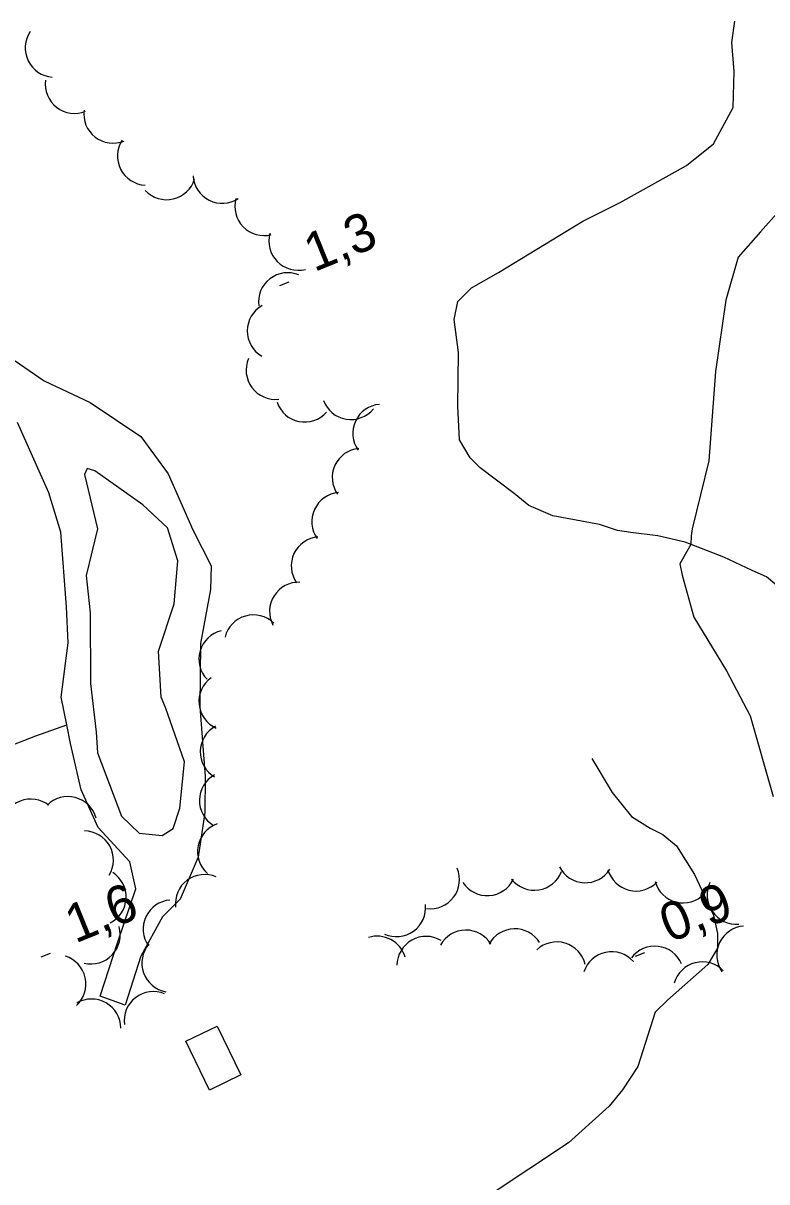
# Model space of a CAD drawing. Extents: x 362852 to 366875, y 5563573 to 5566479.
# Drawn here: x 363367.7 to 363444.1, y 5564858.3 to 5564977.4 of the extents above; entities that cross this region are included whole.
import ezdxf

# ---------------------------------------------------------------- set-up
doc = ezdxf.new("R2010")
doc.units = 0
for name, color, linetype in [('Niveau 19', 7, 'Continuous'), ('Niveau 2', 7, 'Continuous'), ('Niveau 22', 7, 'Continuous'), ('Niveau 3', 7, 'Continuous'), ('Niveau 31', 7, 'Continuous'), ('Niveau 4', 7, 'Continuous'), ('Niveau 44', 7, 'Continuous')]:
    doc.layers.add(name, color=color, linetype=linetype)

msp = doc.modelspace()

# ---------------------------------------------------------------- linework, layer by layer
at = {"layer": 'Niveau 19'}
for points in [[(363360.67, 5564946.93), (363369.85, 5564940.62), (363374.56, 5564938.42), (363379.76, 5564934.93), (363382.57, 5564931.09), (363385.11, 5564925.32), (363387.01, 5564921.63), (363386.94, 5564919.18), (363385.91, 5564913.64), (363385.82, 5564907.13), (363386.38, 5564899.97), (363386.34, 5564896.28), (363385.66, 5564891.69), (363383.8, 5564887.37), (363382, 5564885.55), (363379.77, 5564881.51), (363378.16, 5564876.48), (363375.59, 5564877.43), (363377.42, 5564883), (363379.25, 5564888.44), (363378.65, 5564891.2), (363375.37, 5564894.75), (363373.63, 5564898.6), (363372.53, 5564903.38), (363372.16, 5564905.28), (363371.6, 5564908.13), (363372.3, 5564913.72), (363372.12, 5564917.42), (363371.54, 5564925.08), (363370.32, 5564929.11), (363367.09, 5564936.35)], [(363373.97, 5564931.02), (363375.31, 5564925.44), (363374.15, 5564920.65), (363374.57, 5564916.81), (363374.61, 5564909.55), (363375.18, 5564904.55), (363375.32, 5564902.41), (363377.8, 5564895.92), (363379.6, 5564894.17), (363381.97, 5564893.91), (363383.1, 5564894.64), (363383.79, 5564896.74), (363384.27, 5564901.49), (363382.3, 5564907.07), (363381.86, 5564908.14), (363381.57, 5564912.85), (363383.2, 5564917.71), (363383.56, 5564922.15), (363382.51, 5564925.54), (363379.98, 5564927.9), (363375.04, 5564931.38), (363374.25, 5564931.61), (363373.97, 5564931.02)]]:
    msp.add_lwpolyline(points, dxfattribs=at)
at = {"layer": 'Niveau 2'}
msp.add_lwpolyline([(363447.35, 5564960.33), (363443.44, 5564955.93), (363441.14, 5564953.34), (363439.87, 5564948.92), (363438.81, 5564941.58), (363438.15, 5564932.4), (363436.41, 5564925.43), (363436.34, 5564924.71), (363436.3, 5564923.83), (363435.16, 5564921.84), (363435.4, 5564920.68), (363436.59, 5564916.35), (363439.94, 5564910.83), (363442.38, 5564906.21), (363444.74, 5564897.92)], dxfattribs=at)
at = {"layer": 'Niveau 22'}
for points in [[(363445.98, 5564918.88), (363444.08, 5564920.49), (363442.59, 5564921.15), (363439.67, 5564922.52), (363435.72, 5564924.06), (363432.91, 5564924.72), (363430.14, 5564925.06), (363428.74, 5564925.25), (363426.91, 5564925.87), (363422.11, 5564926.77), (363419.63, 5564927.83), (363418.15, 5564929.06), (363414.63, 5564931.69), (363413.63, 5564932.71), (363412.53, 5564934.57), (363412.35, 5564938.04), (363412.43, 5564943.53), (363411.96, 5564946.94), (363412.36, 5564948.77), (363413.74, 5564950.2), (363416.53, 5564951.75), (363425.19, 5564957.04), (363429.03, 5564958.97), (363435.83, 5564962.76), (363438.63, 5564964.97), (363440.65, 5564968.73), (363440.74, 5564972.41), (363440.49, 5564975.38), (363440.82, 5564977.59)], [(363344.17, 5564911.93), (363347.44, 5564908.16), (363352.55, 5564904.65), (363357.5, 5564902.59), (363361.37, 5564902.33), (363365.91, 5564902.95), (363368.97, 5564904.17), (363372.16, 5564905.28)]]:
    msp.add_lwpolyline(points, dxfattribs=at)
at = {"layer": 'Niveau 3'}
for p, q in [((363394.07, 5564950.43), (363395.03, 5564950.82)), ((363369.52, 5564881.45), (363370.48, 5564881.84)), ((363430.61, 5564881.51), (363431.57, 5564881.9))]:
    msp.add_line(p, q, dxfattribs=at)
at = {"layer": 'Niveau 31'}
msp.add_lwpolyline([(363387.6, 5564874.33), (363390.04, 5564869.33), (363386.84, 5564867.77), (363384.41, 5564872.78), (363387.6, 5564874.33)], dxfattribs=at)
at = {"layer": 'Niveau 4'}
msp.add_lwpolyline([(363426.12, 5564901.84), (363428.19, 5564898.35), (363430.18, 5564895.86), (363432.12, 5564894.67), (363433.4, 5564894.01), (363434.8, 5564892.87), (363436.68, 5564889.9), (363438.61, 5564885.75), (363439.03, 5564883.86), (363439.03, 5564882.35), (363438.04, 5564880.68), (363433.88, 5564876.99), (363432.63, 5564875.77), (363430.84, 5564870.19), (363429.28, 5564867.78), (363427.9, 5564866.13), (363423.71, 5564862.36), (363415.57, 5564856.94)], dxfattribs=at)
at = {"layer": 'Niveau 44'}
for centre, start, end in [((363370.89, 5564974.82), 145.8008, 265.7787), ((363372.95, 5564971.11), 172.2195, 292.1975), ((363376.91, 5564968.05), 172.2195, 292.1975), ((363380.37, 5564963.73), 146.9098, 266.8877), ((363382.42, 5564962.24), 223.016, 342.9939), ((363388.14, 5564961.87), 183.2064, 303.1843), ((363392.43, 5564958.56), 164.4465, 284.4244), ((363395.93, 5564954.99), 164.4465, 284.4244), ((363394.86, 5564948.74), 67.7544, 187.7323), ((363393.71, 5564945.76), 119.6384, 239.6163), ((363393.59, 5564941.73), 156.7111, 276.689), ((363396.61, 5564939.4), 198.4612, 318.4392), ((363401.35, 5564939.66), 200.5133, 320.4912), ((363404.55, 5564935.23), 95.0685, 215.0464), ((363402.44, 5564930.7), 95.1379, 215.1158), ((363400.34, 5564926.16), 95.1379, 215.1158), ((363398.23, 5564921.62), 95.1379, 215.1158), ((363396, 5564916.94), 87.7367, 207.7146), ((363391.34, 5564913.59), 46.0729, 166.0508), ((363388.74, 5564912.04), 103.7326, 223.7105), ((363388.74, 5564907.69), 125.8909, 245.8689), ((363388.88, 5564902.52), 118.9396, 238.9175), ((363388.79, 5564897.52), 118.9396, 238.9175), ((363372.27, 5564894.93), 15.2542, 135.2321), ((363368.46, 5564894.67), 51.6229, 171.6009), ((363373.95, 5564891.39), 329.1857, 89.1636), ((363388.59, 5564892.27), 108.8965, 228.8744), ((363425.45, 5564892.07), 207.3829, 327.3608), ((363375.26, 5564887.6), 297.3043, 57.2822), ((363386.32, 5564886.91), 66.581, 186.5589), ((363409.52, 5564889.4), 262.6591, 22.6371), ((363420.21, 5564891.3), 218.7675, 338.7454), ((363430.66, 5564891.22), 195.849, 315.8269), ((363415.37, 5564890.75), 213.7731, 333.751), ((363435.5, 5564890), 195.849, 315.8269), ((363440.97, 5564887.81), 154.7004, 274.6783), ((363383.01, 5564884.3), 94.9377, 214.9157), ((363406.04, 5564886.53), 245.6231, 5.6011), ((363374.65, 5564883.72), 256.4225, 16.4005), ((363404.05, 5564880.58), 16.6334, 106.9895), ((363409.09, 5564880.56), 59.4174, 179.3953), ((363413.18, 5564881.2), 30.9404, 150.9184), ((363418.2, 5564881.34), 31.6851, 151.663), ((363441.95, 5564881.63), 94.4695, 214.4474), ((363382.88, 5564880.82), 139.6752, 259.6531), ((363422.51, 5564879.99), 13.0894, 133.0674), ((363432.58, 5564879.55), 23.2657, 143.2437), ((363371.12, 5564878.66), 312.5501, 72.5281), ((363428.15, 5564878.98), 41.8857, 161.8637), ((363437.47, 5564877.94), 44.1033, 164.0812), ((363381.05, 5564874.88), 67.4975, 187.4755), ((363374.71, 5564874.12), 0.3429, 120.3208)]:
    msp.add_arc(centre, 3, start, end, dxfattribs=at)

# ---------------------------------------------------------------- texts
at = {"layer": 'Niveau 3'}
for s, p in [('1,3  ', (363397.58, 5564951.79)), ('1,6  ', (363373.03, 5564882.81)), ('0,9  ', (363434.12, 5564882.87))]:
    msp.add_text(s, height=3.93, rotation=22.09, dxfattribs=at).set_placement(p)

doc.saveas('drawing.dxf')
